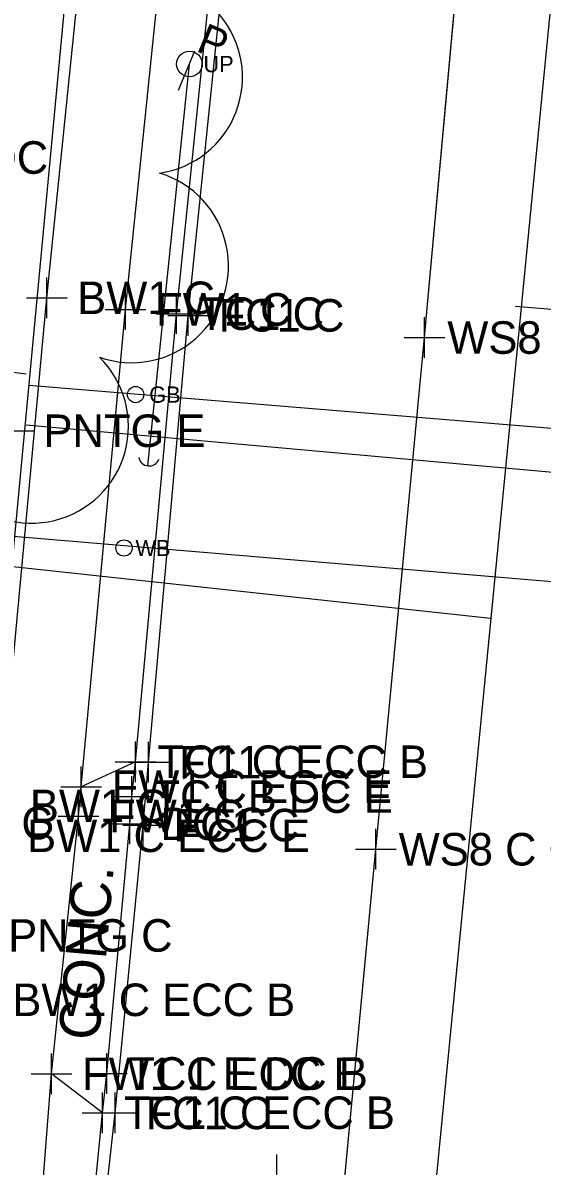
# Model space of a CAD drawing. Extents: x 1363693 to 1365209, y 422201 to 424153.
# Drawn here: x 1364233.8 to 1364259.3, y 423273.4 to 423329.7 of the extents above; entities that cross this region are included whole.
import ezdxf

# ---------------------------------------------------------------- set-up
doc = ezdxf.new("R2010")
doc.units = 0
for name, color, linetype in [('BASELINE-CL-RW', 7, 'Continuous'), ('DR_X_Cells', 7, 'Continuous'), ('GT_Project_Soil_Boring', 7, 'Continuous'), ('O-ALGN-BASELINE-WERK-CL-RW', 7, 'Continuous'), ('O-ALGN-TEXT-BASELINE-WERK-CL-RW', 7, 'Continuous'), ('OWNERS', 7, 'Continuous'), ('PM_X_Channelizing_Line', 7, 'Continuous'), ('RD_X_Text', 7, 'Continuous'), ('SV_X_Original_Ground', 7, 'Continuous'), ('SV_X_Random_Point', 7, 'Continuous'), ('SV_X_Shot_Marker', 7, 'Continuous'), ('UT_X_Gas', 7, 'Continuous'), ('UT_X_Gas_Cells', 7, 'Continuous'), ('UT_X_Gas_Text', 7, 'Continuous'), ('UT_X_Misc_Cells', 7, 'Continuous'), ('UT_X_Sanitary_Line', 7, 'Continuous'), ('UT_X_Unknown_Cells', 7, 'Continuous'), ('UT_X_Water', 7, 'Continuous'), ('UT_X_Water_Text', 7, 'Continuous'), ('VG_X_Cells', 7, 'Continuous')]:
    doc.layers.add(name, color=color, linetype=linetype)

msp = doc.modelspace()

# ---------------------------------------------------------------- linework, layer by layer
at = {"layer": 'BASELINE-CL-RW'}
for p, q in [((1364239.043, 423290.268), (1364239.127, 423291.608)), ((1364237.902, 423277.986), (1364239.043, 423290.268))]:
    msp.add_line(p, q, dxfattribs=at)
for points in [[(1364239.127, 423291.608), (1364239.319, 423293.322), (1364241.334, 423315.364), (1364242.908, 423330.7), (1364243.099, 423332.27)], [(1364237.902, 423277.986), (1364239.043, 423290.268), (1364239.127, 423291.608)], [(1364233.997, 423237.02), (1364234.102, 423238.736), (1364234.397, 423240.748), (1364236.662, 423265.56), (1364237.687, 423276.055), (1364237.902, 423277.986)]]:
    msp.add_lwpolyline(points, dxfattribs=at)
at = {"layer": 'DR_X_Cells'}
msp.add_line((1364239.929, 423307.875), (1364241.969, 423327.646), dxfattribs=at)
at = {"layer": 'GT_Project_Soil_Boring'}
msp.add_line((1364246.265, 423268.002), (1364246.265, 423274.002), dxfattribs=at)
at = {"layer": 'O-ALGN-BASELINE-WERK-CL-RW'}
msp.add_lwpolyline([(1364238.05, 423150.599), (1364239.504, 423164.947), (1364241.772, 423189.355), (1364244.145, 423214.472), (1364246.386, 423239.049), (1364248.785, 423264.193), (1364251.138, 423289.017), (1364253.53, 423314.189), (1364255.776, 423338.909), (1364258.236, 423363.804), (1364259.261, 423372.435), (1364259.806, 423388.822), (1364262.675, 423414.256), (1364264.7, 423439.017), (1364267.126, 423463.835), (1364268.916, 423478.043), (1364269.753, 423488.631), (1364272.165, 423513.273), (1364274.498, 423538.18), (1364276.696, 423563.046)], dxfattribs=at)
at = {"layer": 'O-ALGN-TEXT-BASELINE-WERK-CL-RW'}
for points in [[(1364234.233, 423265.741), (1364235.185, 423277.97), (1364236.519, 423290.652), (1364236.641, 423292.093), (1364238.831, 423315.574), (1364240.633, 423333.108), (1364241.411, 423340.625), (1364241.965, 423347.175), (1364243.631, 423365.48), (1364245.791, 423387.911), (1364246.001, 423390.338), (1364247.144, 423402.844), (1364248.412, 423415.392), (1364250.844, 423440.28), (1364253.104, 423465.04)], [(1364230.4, 423266.125), (1364231.758, 423281.61), (1364232.489, 423289.678), (1364232.621, 423291.149), (1364234.95, 423316.143), (1364237.034, 423336.526), (1364237.43, 423340.966), (1364237.792, 423344.382), (1364239.759, 423365.82), (1364242.226, 423391.177), (1364242.956, 423399.24), (1364244.478, 423415.617), (1364246.856, 423440.603), (1364248.104, 423453.853)]]:
    msp.add_lwpolyline(points, dxfattribs=at)
at = {"layer": 'OWNERS'}
for p, q in [((1364239.319, 423293.322), (1364236.641, 423292.093)), ((1364237.687, 423276.055), (1364235.185, 423277.97))]:
    msp.add_line(p, q, dxfattribs=at)
msp.add_lwpolyline([(1364237.157, 423265.55), (1364238.314, 423276.046), (1364239.689, 423290.204), (1364239.96, 423293.299), (1364241.906, 423315.281), (1364243.64, 423332.17), (1364244.414, 423340.165), (1364245.124, 423347.509), (1364246.641, 423365.139), (1364248.883, 423386.574), (1364249.191, 423389.898), (1364250.4, 423403.496), (1364251.492, 423415.123), (1364253.053, 423431.075), (1364253.523, 423437.166), (1364253.804, 423440.056), (1364256.188, 423464.718)], dxfattribs=at)
at = {"layer": 'PM_X_Channelizing_Line'}
for p, q in [((1364253.53, 423314.189), (1364255.776, 423338.909)), ((1364253.53, 423314.189), (1364255.776, 423338.909)), ((1364251.138, 423289.017), (1364253.53, 423314.189)), ((1364251.138, 423289.017), (1364253.53, 423314.189)), ((1364248.785, 423264.193), (1364251.138, 423289.017)), ((1364248.785, 423264.193), (1364251.138, 423289.017))]:
    msp.add_line(p, q, dxfattribs=at)
at = {"layer": 'SV_X_Original_Ground'}
for p, q in [((1364253.53, 423313.189), (1364253.53, 423315.189)), ((1364252.53, 423314.189), (1364254.53, 423314.189)), ((1364251.138, 423288.017), (1364251.138, 423290.017)), ((1364250.138, 423289.017), (1364252.138, 423289.017))]:
    msp.add_line(p, q, dxfattribs=at)
at = {"layer": 'SV_X_Random_Point'}
msp.add_line((1364232.292, 423309.604), (1364234.292, 423309.604), dxfattribs=at)
at = {"layer": 'SV_X_Shot_Marker'}
for p, q in [((1364234.95, 423315.143), (1364234.95, 423317.143)), ((1364238.831, 423314.574), (1364238.831, 423316.574)), ((1364241.334, 423314.364), (1364241.334, 423316.364)), ((1364241.906, 423314.281), (1364241.906, 423316.281)), ((1364233.95, 423316.143), (1364235.95, 423316.143)), ((1364237.831, 423315.574), (1364239.831, 423315.574)), ((1364240.334, 423315.364), (1364242.334, 423315.364)), ((1364240.906, 423315.281), (1364242.906, 423315.281)), ((1364239.319, 423292.322), (1364239.319, 423294.322)), ((1364239.96, 423292.299), (1364239.96, 423294.299)), ((1364238.319, 423293.322), (1364240.319, 423293.322)), ((1364238.96, 423293.299), (1364240.96, 423293.299)), ((1364236.641, 423291.093), (1364236.641, 423293.093)), ((1364235.641, 423292.093), (1364237.641, 423292.093)), ((1364239.127, 423290.608), (1364239.127, 423292.608)), ((1364236.519, 423289.652), (1364236.519, 423291.652)), ((1364238.127, 423291.608), (1364240.127, 423291.608)), ((1364239.043, 423289.268), (1364239.043, 423291.268)), ((1364239.689, 423289.204), (1364239.689, 423291.204)), ((1364235.519, 423290.652), (1364237.519, 423290.652)), ((1364238.043, 423290.268), (1364240.043, 423290.268)), ((1364238.689, 423290.204), (1364240.689, 423290.204)), ((1364235.185, 423276.97), (1364235.185, 423278.97)), ((1364237.902, 423276.986), (1364237.902, 423278.986)), ((1364234.185, 423277.97), (1364236.185, 423277.97)), ((1364236.902, 423277.986), (1364238.902, 423277.986)), ((1364237.687, 423275.055), (1364237.687, 423277.055)), ((1364238.314, 423275.046), (1364238.314, 423277.046)), ((1364236.687, 423276.055), (1364238.687, 423276.055)), ((1364237.314, 423276.046), (1364239.314, 423276.046))]:
    msp.add_line(p, q, dxfattribs=at)
at = {"layer": 'UT_X_Gas'}
for p, q in [((1364233.932, 423312.384), (1364217.492, 423314.498)), ((1364234.064, 423311.855), (1364294.016, 423306.9)), ((1364293.752, 423304.522), (1364233.932, 423309.873))]:
    msp.add_line(p, q, dxfattribs=at)
msp.add_lwpolyline([(1364225.475, 423227.676), (1364230.287, 423271.655), (1364244.946, 423427.254), (1364255.626, 423426.642), (1364257.028, 423438.97), (1364362.136, 423427.961)], dxfattribs=at)
at = {"layer": 'UT_X_Gas_Cells'}
msp.add_circle((1364239.322, 423311.384), 0.4, dxfattribs=at)
at = {"layer": 'UT_X_Sanitary_Line'}
for p, q in [((1364301.701, 423312.041), (1364258.008, 423315.716)), ((1364195.485, 423307.005), (1364256.777, 423300.377))]:
    msp.add_line(p, q, dxfattribs=at)
msp.add_lwpolyline([(1364253.212, 423263.577), (1364270.768, 423443.607), (1364363.352, 423434.92)], dxfattribs=at)
at = {"layer": 'UT_X_Unknown_Cells'}
for p, q in [((1364241.435, 423326.352), (1364242.238, 423328.297)), ((1364239.929, 423307.875), (1364241.969, 423327.646))]:
    msp.add_line(p, q, dxfattribs=at)
msp.add_circle((1364241.969, 423327.646), 0.63, dxfattribs=at)
msp.add_arc((1364239.984, 423308.394), 0.522, 191.1604, 338.0943, dxfattribs=at)
at = {"layer": 'UT_X_Water'}
msp.add_line((1364219.961, 423305.538), (1364279.761, 423300.52), dxfattribs=at)
msp.add_circle((1364238.753, 423303.835), 0.4, dxfattribs=at)
at = {"layer": 'VG_X_Cells'}
for centre, start, end in [((1364239.816, 423326.991), 278.1641, 101.0468), ((1364239.129, 423317.715), 250.4718, 73.3545), ((1364234.209, 423309.821), 222.7795, 45.6622)]:
    msp.add_arc(centre, 4.762, start, end, dxfattribs=at)

# ---------------------------------------------------------------- texts
at = {"layer": 'RD_X_Text'}
msp.add_text('CONC.', height=2, rotation=85.0992, dxfattribs=at).set_placement((1364237.515, 423279.569))
at = {"layer": 'SV_X_Original_Ground'}
for s, p in [('CR1 OC', (1364226.939, 423322.246)), ('WS8 C CR1 C', (1364254.649, 423313.389)), ('WS8 C CR1 C', (1364252.257, 423288.217))]:
    msp.add_text(s, height=1.6, dxfattribs=at).set_placement(p)
at = {"layer": 'SV_X_Random_Point'}
for s, p in [('PNTG E', (1364234.792, 423308.804)), ('PNTG C', (1364233.056, 423283.976))]:
    msp.add_text(s, height=1.6, dxfattribs=at).set_placement(p)
at = {"layer": 'SV_X_Shot_Marker'}
for s, p in [('BW1 C', (1364236.45, 423315.343)), ('FW1 C', (1364240.331, 423314.774)), ('TC1 C', (1364242.405, 423314.564)), ('FC1 C', (1364243.406, 423314.481)), ('TC1 C ECC B', (1364240.39, 423292.522)), ('FC1 C', (1364241.46, 423292.499)), ('FW1 C ECC E', (1364238.141, 423291.293)), ('TC1 B DC E', (1364240.198, 423290.808)), ('BW1 C', (1364234.121, 423290.349)), ('ECC C', (1364228.592, 423289.502)), ('FW1 C', (1364238.019, 423289.852)), ('DC C', (1364240.543, 423289.468)), ('FC1 C', (1364241.189, 423289.404)), ('BW1 C ECC E', (1364233.989, 423288.878)), ('BW1 C ECC B', (1364233.258, 423280.81)), ('FW1 C ECC E', (1364236.685, 423277.17)), ('TC1 E DC B', (1364238.973, 423277.186)), ('TC1 C ECC B', (1364238.758, 423275.255)), ('FC1 C', (1364239.814, 423275.246))]:
    msp.add_text(s, height=1.6, dxfattribs=at).set_placement(p)
at = {"layer": 'UT_X_Gas_Text'}
msp.add_text('GB', height=0.8, dxfattribs=at).set_placement((1364239.99, 423310.984))
at = {"layer": 'UT_X_Misc_Cells'}
msp.add_text('UP', height=0.8, dxfattribs=at).set_placement((1364242.658, 423327.246))
at = {"layer": 'UT_X_Unknown_Cells'}
msp.add_text('P', height=1.503, rotation=337.5827, dxfattribs=at).set_placement((1364242.238, 423328.297))
at = {"layer": 'UT_X_Water_Text'}
msp.add_text('WB', height=0.8, dxfattribs=at).set_placement((1364239.313, 423303.435))

doc.saveas('drawing.dxf')
